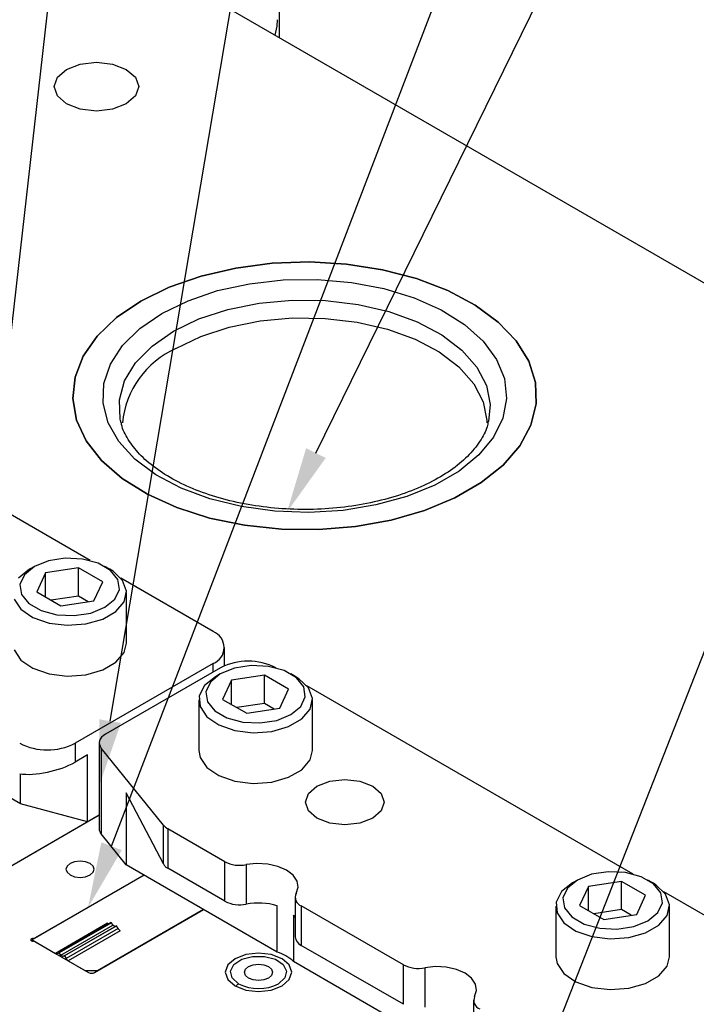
# Model space of a CAD drawing. Header units: inches. Extents: x 1880 to 2363, y -453 to -54.
# Tile 403 of 656: x 2072.39 to 2074, y -266.13 to -263.79. Entities that reach past the tile are written whole.
import ezdxf

# ---------------------------------------------------------------- set-up
doc = ezdxf.new("R2010")
doc.units = ezdxf.units.IN
doc.header["$LTSCALE"] = 0.5
doc.header["$MEASUREMENT"] = 0
for name, color, linetype in [('DIE-M-S', 8, 'Continuous'), ('DIE-M-S2', 1, 'Continuous'), ('DIE-M-S3', 8, 'Continuous'), ('DSS-M-S', 53, 'Continuous'), ('RAI-M-S', 8, 'Continuous'), ('SID-M-S', 105, 'Continuous'), ('SVD-M-S', 8, 'Continuous')]:
    doc.layers.add(name, color=color, linetype=linetype)

msp = doc.modelspace()

# ---------------------------------------------------------------- linework, layer by layer
at = {"layer": 'DIE-M-S', "linetype": 'Continuous', "lineweight": 25}
for p, q in [((2078.88422, -267.22691), (2071.83489, -263.15742)), ((2072.4845, -263.93121), (2072.50629, -263.91239)), ((2072.50629, -263.91239), (2072.53889, -263.89982)), ((2072.53889, -263.89982), (2072.57735, -263.8954)), ((2072.57735, -263.8954), (2072.61581, -263.89982)), ((2072.61581, -263.89982), (2072.64842, -263.91239)), ((2072.64842, -263.91239), (2072.6702, -263.93121)), ((2072.47685, -263.95342), (2072.4845, -263.93121)), ((2072.6702, -263.93121), (2072.67785, -263.95342)), ((2072.4845, -263.97562), (2072.47685, -263.95342)), ((2072.67785, -263.95342), (2072.6702, -263.97562)), ((2072.50629, -263.99444), (2072.4845, -263.97562)), ((2072.6702, -263.97562), (2072.64842, -263.99444)), ((2072.53889, -264.00702), (2072.50629, -263.99444)), ((2072.64842, -263.99444), (2072.61581, -264.00702)), ((2072.57735, -264.01143), (2072.53889, -264.00702)), ((2072.61581, -264.00702), (2072.57735, -264.01143)), ((2072.99489, -264.37315), (2072.90835, -264.3844)), ((2073.08343, -264.37006), (2072.99489, -264.37315)), ((2073.17168, -264.37521), (2073.08343, -264.37006)), ((2073.25736, -264.38846), (2073.17168, -264.37521)), ((2072.82606, -264.40352), (2072.75015, -264.43001)), ((2072.90835, -264.3844), (2072.82606, -264.40352)), ((2073.33825, -264.40948), (2073.25736, -264.38846)), ((2073.41225, -264.43771), (2073.33825, -264.40948)), ((2072.75015, -264.43001), (2072.68258, -264.46319)), ((2073.47745, -264.47243), (2073.41225, -264.43771)), ((2072.68258, -264.46319), (2072.62511, -264.50219)), ((2073.53216, -264.51274), (2073.47745, -264.47243)), ((2072.62511, -264.50219), (2072.57922, -264.54602)), ((2073.57495, -264.55759), (2073.53216, -264.51274)), ((2072.57922, -264.54602), (2072.5461, -264.59352)), ((2073.60473, -264.60583), (2073.57495, -264.55759)), ((2072.5461, -264.59352), (2072.52662, -264.64348)), ((2073.62072, -264.6562), (2073.60473, -264.60583)), ((2072.52662, -264.64348), (2072.52126, -264.69459)), ((2073.6225, -264.7074), (2073.62072, -264.6562)), ((2072.52126, -264.69459), (2072.53018, -264.74554)), ((2073.61004, -264.75809), (2073.6225, -264.7074)), ((2072.53018, -264.74554), (2072.55313, -264.795)), ((2073.58365, -264.80698), (2073.61004, -264.75809)), ((2072.55313, -264.795), (2072.58954, -264.8417)), ((2073.54402, -264.8528), (2073.58365, -264.80698)), ((2072.58954, -264.8417), (2072.63845, -264.88442)), ((2073.49217, -264.89434), (2073.54402, -264.8528)), ((2072.63845, -264.88442), (2072.69859, -264.92206)), ((2073.42945, -264.93055), (2073.49217, -264.89434)), ((2072.69859, -264.92206), (2072.76842, -264.95364)), ((2073.35748, -264.96048), (2073.42945, -264.93055)), ((2072.76842, -264.95364), (2072.84612, -264.97834)), ((2073.27812, -264.98336), (2073.35748, -264.96048)), ((2072.84612, -264.97834), (2072.92967, -264.99553)), ((2073.19343, -264.9986), (2073.27812, -264.98336)), ((2072.92967, -264.99553), (2073.01692, -265.00476)), ((2073.01692, -265.00476), (2073.10561, -265.00579)), ((2073.10561, -265.00579), (2073.19343, -264.9986)), ((2072.58393, -265.68449), (2072.25535, -265.87417)), ((2072.50751, -265.80539), (2072.50496, -265.81279)), ((2072.51478, -265.79911), (2072.50751, -265.80539)), ((2072.52564, -265.79492), (2072.51478, -265.79911)), ((2072.53846, -265.79345), (2072.52564, -265.79492)), ((2072.55128, -265.79492), (2072.53846, -265.79345)), ((2072.56215, -265.79911), (2072.55128, -265.79492)), ((2072.56941, -265.80539), (2072.56215, -265.79911)), ((2072.57196, -265.81279), (2072.56941, -265.80539)), ((2072.69049, -265.82707), (2072.43213, -265.97622)), ((2072.50496, -265.81279), (2072.50751, -265.82019)), ((2072.50751, -265.82019), (2072.51478, -265.82646)), ((2072.51478, -265.82646), (2072.52564, -265.83065)), ((2072.52564, -265.83065), (2072.53846, -265.83213)), ((2072.53846, -265.83213), (2072.55128, -265.83065)), ((2072.55128, -265.83065), (2072.56215, -265.82646)), ((2072.56215, -265.82646), (2072.56941, -265.82019)), ((2072.56941, -265.82019), (2072.57196, -265.81279)), ((2072.57287, -266.05825), (2072.83191, -265.90871)), ((2072.42186, -265.97934), (2072.42138, -265.9807)), ((2072.42138, -265.9807), (2072.42186, -265.98206)), ((2072.42323, -265.9782), (2072.42186, -265.97934)), ((2072.42186, -265.98206), (2072.42323, -265.9832)), ((2072.42526, -265.97746), (2072.42323, -265.9782)), ((2072.42323, -265.9832), (2072.42526, -265.98394)), ((2072.42763, -265.97724), (2072.42526, -265.97746)), ((2072.42526, -265.98394), (2072.42763, -265.98416)), ((2072.42763, -265.97724), (2072.42763, -265.97882)), ((2072.43213, -265.98517), (2072.55873, -266.05825)), ((2072.9325, -266.01557), (2072.90687, -266.02546)), ((2072.96273, -266.0121), (2072.9325, -266.01557)), ((2072.99296, -266.01557), (2072.96273, -266.0121)), ((2073.01859, -266.02546), (2072.99296, -266.01557)), ((2072.88974, -266.04026), (2072.88373, -266.05771)), ((2072.90687, -266.02546), (2072.88974, -266.04026)), ((2073.03571, -266.04026), (2073.01859, -266.02546)), ((2073.04173, -266.05771), (2073.03571, -266.04026)), ((2072.88373, -266.05771), (2072.88974, -266.07516)), ((2073.03571, -266.07516), (2073.04173, -266.05771)), ((2072.88974, -266.07516), (2072.90687, -266.08996)), ((2073.01859, -266.08996), (2073.03571, -266.07516)), ((2072.90687, -266.08996), (2072.9325, -266.09984)), ((2072.9325, -266.09984), (2072.96273, -266.10331)), ((2072.96273, -266.10331), (2072.99296, -266.09984)), ((2072.99296, -266.09984), (2073.01859, -266.08996))]:
    msp.add_line(p, q, dxfattribs=at)
for centre, radius, start, end in [((2072.42802, -265.96848), 0.00877, 267.45052, 297.91355), ((2072.42802, -265.99292), 0.00877, 62.08645, 92.54948), ((2072.5658, -266.04461), 0.01537, 242.60967, 297.39033)]:
    msp.add_arc(centre, radius, start, end, dxfattribs=at)
at = {"layer": 'DIE-M-S2', "linetype": 'Continuous', "lineweight": 25}
for p, q in [((2072.57994, -265.68679), (2072.2476, -265.87864)), ((2072.69049, -265.82707), (2072.42438, -265.9807)), ((2072.83191, -265.90871), (2072.57994, -266.05417)), ((2072.6036, -265.94129), (2072.47986, -266.01272)), ((2072.61219, -265.93971), (2072.48845, -266.01115)), ((2072.6129, -265.94012), (2072.48915, -266.01156)), ((2072.49251, -266.01738), (2072.61626, -265.94594)), ((2072.50103, -266.01841), (2072.62477, -265.94698)), ((2072.62548, -265.94738), (2072.50174, -266.01882)), ((2072.6129, -265.94012), (2072.61219, -265.93971)), ((2072.61626, -265.94594), (2072.6129, -265.94012)), ((2072.62141, -265.94892), (2072.61626, -265.94594)), ((2072.62548, -265.94738), (2072.62477, -265.94698)), ((2072.62907, -265.9536), (2072.62548, -265.94738)), ((2072.62907, -265.9536), (2072.50532, -266.02503)), ((2072.63407, -265.95887), (2072.51032, -266.03031)), ((2072.42438, -265.9807), (2072.47986, -266.01272)), ((2072.42438, -265.9807), (2072.42438, -265.9837)), ((2072.48486, -266.01322), (2072.48845, -266.01115)), ((2072.48845, -266.01115), (2072.48915, -266.01156)), ((2072.49251, -266.01738), (2072.48915, -266.01156)), ((2072.49767, -266.02035), (2072.49251, -266.01738)), ((2072.50103, -266.01841), (2072.49767, -266.02035)), ((2072.50103, -266.01841), (2072.50174, -266.01882)), ((2072.50174, -266.01882), (2072.50532, -266.02503)), ((2072.51032, -266.03031), (2072.55166, -266.05417)), ((2072.57994, -266.05417), (2072.55166, -266.05417))]:
    msp.add_line(p, q, dxfattribs=at)
for centre, radius, start, end in [((2072.60653, -265.9372), 0.00503, 234.38183, 294.31395), ((2072.6417, -265.94663), 0.01443, 208.85561, 238.04533), ((2072.48279, -266.00864), 0.00503, 234.38183, 294.31395), ((2072.51796, -266.01807), 0.01443, 208.85561, 238.04533)]:
    msp.add_arc(centre, radius, start, end, dxfattribs=at)
at = {"layer": 'DIE-M-S3', "linetype": 'Continuous', "lineweight": 25}
for p, q in [((2072.89597, -266.05495), (2072.90399, -266.03919)), ((2072.90399, -266.03919), (2072.92262, -266.02678)), ((2072.92262, -266.02678), (2072.9485, -266.01995)), ((2072.93906, -266.04405), (2072.94992, -266.03986)), ((2072.9485, -266.01995), (2072.97695, -266.01995)), ((2072.94992, -266.03986), (2072.96273, -266.03839)), ((2072.96273, -266.03839), (2072.97553, -266.03986)), ((2072.97553, -266.03986), (2072.98639, -266.04405)), ((2072.97695, -266.01995), (2073.00284, -266.02678)), ((2073.00284, -266.02678), (2073.02147, -266.03919)), ((2073.02147, -266.03919), (2073.02949, -266.05495)), ((2072.90002, -266.07121), (2072.89597, -266.05495)), ((2072.92926, -266.05771), (2072.93181, -266.05032)), ((2072.93181, -266.0651), (2072.92926, -266.05771)), ((2072.93181, -266.05032), (2072.93906, -266.04405)), ((2072.98639, -266.04405), (2072.99364, -266.05032)), ((2072.99364, -266.05032), (2072.99619, -266.05771)), ((2072.99619, -266.05771), (2072.99364, -266.0651)), ((2073.02949, -266.05495), (2073.02544, -266.07121)), ((2072.9154, -266.08503), (2072.90002, -266.07121)), ((2072.93906, -266.07137), (2072.93181, -266.0651)), ((2072.94992, -266.07556), (2072.93906, -266.07137)), ((2072.96273, -266.07703), (2072.94992, -266.07556)), ((2072.97553, -266.07556), (2072.96273, -266.07703)), ((2072.98639, -266.07137), (2072.97553, -266.07556)), ((2072.99364, -266.0651), (2072.98639, -266.07137)), ((2073.02544, -266.07121), (2073.01005, -266.08503))]:
    msp.add_line(p, q, dxfattribs=at)
msp.add_arc((2072.96273, -265.99369), 0.10287, 242.60967, 297.39033, dxfattribs=at)
msp.add_open_spline([(2072.90961, -266.0913), (2072.90977, -266.09095), (2072.9105, -266.08934), (2072.91262, -266.08699), (2072.9145, -266.08567), (2072.9154, -266.08503)], degree=3, knots=[0, 0, 0, 0, 0.1254609, 0.5797622, 1, 1, 1, 1], dxfattribs=at)
at = {"layer": 'DSS-M-S', "linetype": 'Continuous', "lineweight": 25}
for p, q in [((2073.01133, -262.57076), (2073.01133, -263.83656)), ((2072.90835, -264.3844), (2072.99489, -264.37315)), ((2072.99489, -264.37315), (2073.08343, -264.37006)), ((2073.08343, -264.37006), (2073.17168, -264.37521)), ((2073.17168, -264.37521), (2073.25736, -264.38846)), ((2072.75015, -264.43001), (2072.82606, -264.40352)), ((2072.82606, -264.40352), (2072.90835, -264.3844)), ((2073.25736, -264.38846), (2073.33825, -264.40948)), ((2072.86538, -264.43817), (2072.94155, -264.42157)), ((2072.94155, -264.42157), (2073.02148, -264.41265)), ((2073.02148, -264.41265), (2073.10287, -264.41165)), ((2073.10287, -264.41165), (2073.18339, -264.41861)), ((2073.18339, -264.41861), (2073.26071, -264.43332)), ((2073.33825, -264.40948), (2073.41225, -264.43771)), ((2072.68258, -264.46319), (2072.75015, -264.43001)), ((2072.79517, -264.46196), (2072.86538, -264.43817)), ((2073.26071, -264.43332), (2073.33261, -264.45537)), ((2073.41225, -264.43771), (2073.47745, -264.47243)), ((2072.62511, -264.50219), (2072.68258, -264.46319)), ((2072.73292, -264.49225), (2072.79517, -264.46196)), ((2072.88986, -264.48284), (2072.96452, -264.46776)), ((2072.96452, -264.46776), (2073.04265, -264.46062)), ((2073.04265, -264.46062), (2073.12173, -264.46164)), ((2073.12173, -264.46164), (2073.19922, -264.4708)), ((2073.19922, -264.4708), (2073.27264, -264.4878)), ((2073.33261, -264.45537), (2073.39702, -264.48411)), ((2073.47745, -264.47243), (2073.53216, -264.51274)), ((2072.68045, -264.52818), (2072.73292, -264.49225)), ((2072.82106, -264.50538), (2072.88986, -264.48284)), ((2073.27264, -264.4878), (2073.33961, -264.5121)), ((2073.39702, -264.48411), (2073.45209, -264.51872)), ((2072.57922, -264.54602), (2072.62511, -264.50219)), ((2072.76034, -264.53464), (2072.82106, -264.50538)), ((2072.89323, -264.52485), (2072.96651, -264.51005)), ((2072.96651, -264.51005), (2073.0432, -264.50304)), ((2073.0432, -264.50304), (2073.12082, -264.50404)), ((2073.12082, -264.50404), (2073.19688, -264.51303)), ((2073.19688, -264.51303), (2073.26894, -264.52972)), ((2073.33961, -264.5121), (2073.398, -264.5429)), ((2073.45209, -264.51872), (2073.49624, -264.55821)), ((2073.53216, -264.51274), (2073.57495, -264.55759)), ((2072.63924, -264.56872), (2072.68045, -264.52818)), ((2072.70965, -264.5697), (2072.76034, -264.53464)), ((2072.8257, -264.54697), (2072.89323, -264.52485)), ((2073.26894, -264.52972), (2073.33468, -264.55357)), ((2073.398, -264.5429), (2073.44592, -264.57923)), ((2072.5461, -264.59352), (2072.57922, -264.54602)), ((2072.7661, -264.5757), (2072.8257, -264.54697)), ((2073.33468, -264.55357), (2073.39199, -264.58381)), ((2073.49624, -264.55821), (2073.52819, -264.60144)), ((2073.57495, -264.55759), (2073.60473, -264.60583)), ((2072.6105, -264.61269), (2072.63924, -264.56872)), ((2072.67061, -264.60941), (2072.70965, -264.5697)), ((2073.39199, -264.58381), (2073.43902, -264.61947)), ((2073.44592, -264.57923), (2073.48183, -264.61992)), ((2072.52662, -264.64348), (2072.5461, -264.59352)), ((2072.59504, -264.65883), (2072.6105, -264.61269)), ((2072.64448, -264.65251), (2072.67061, -264.60941)), ((2073.52819, -264.60144), (2073.54703, -264.64716)), ((2073.60473, -264.60583), (2073.62072, -264.6562)), ((2073.43902, -264.61947), (2073.47427, -264.6594)), ((2073.48183, -264.61992), (2073.50458, -264.66366)), ((2072.52126, -264.69459), (2072.52662, -264.64348)), ((2072.59331, -264.70582), (2072.59504, -264.65883)), ((2072.63211, -264.69761), (2072.64448, -264.65251)), ((2073.47427, -264.6594), (2073.4966, -264.70233)), ((2073.54703, -264.64716), (2073.55221, -264.69407)), ((2073.62072, -264.6562), (2073.6225, -264.7074)), ((2073.50458, -264.66366), (2073.51344, -264.70903)), ((2072.53018, -264.74554), (2072.52126, -264.69459)), ((2072.60536, -264.7523), (2072.59331, -264.70582)), ((2072.63388, -264.74327), (2072.63211, -264.69761)), ((2073.4966, -264.70233), (2073.50529, -264.74687)), ((2073.55221, -264.69407), (2073.54359, -264.7408)), ((2073.6225, -264.7074), (2073.61004, -264.75809)), ((2073.51344, -264.70903), (2073.5095, -264.74918)), ((2072.55313, -264.795), (2072.53018, -264.74554)), ((2072.63085, -264.79693), (2072.60536, -264.7523)), ((2072.63455, -264.7465), (2072.63388, -264.74327)), ((2072.63598, -264.7525), (2072.63455, -264.7465)), ((2073.50529, -264.74687), (2073.5054, -264.75248)), ((2073.54359, -264.7408), (2073.5214, -264.78602)), ((2073.61004, -264.75809), (2073.58365, -264.80698)), ((2072.58954, -264.8417), (2072.55313, -264.795)), ((2072.66904, -264.83844), (2072.63085, -264.79693)), ((2073.5214, -264.78602), (2073.4863, -264.82842)), ((2073.58365, -264.80698), (2073.54402, -264.8528)), ((2072.63845, -264.88442), (2072.58954, -264.8417)), ((2072.71883, -264.87563), (2072.66904, -264.83844)), ((2073.4863, -264.82842), (2073.43929, -264.8668)), ((2073.43929, -264.8668), (2073.38173, -264.90003)), ((2073.54402, -264.8528), (2073.49217, -264.89434)), ((2072.69859, -264.92206), (2072.63845, -264.88442)), ((2072.77878, -264.90742), (2072.71883, -264.87563)), ((2073.49217, -264.89434), (2073.42945, -264.93055)), ((2072.84719, -264.9329), (2072.77878, -264.90742)), ((2073.38173, -264.90003), (2073.31526, -264.92717)), ((2072.76842, -264.95364), (2072.69859, -264.92206)), ((2072.92207, -264.95135), (2072.84719, -264.9329)), ((2073.31526, -264.92717), (2073.2418, -264.94743)), ((2073.42945, -264.93055), (2073.35748, -264.96048)), ((2072.84612, -264.97834), (2072.76842, -264.95364)), ((2073.00127, -264.96222), (2072.92207, -264.95135)), ((2073.08252, -264.96521), (2073.00127, -264.96222)), ((2073.16347, -264.96024), (2073.08252, -264.96521)), ((2073.2418, -264.94743), (2073.16347, -264.96024)), ((2073.35748, -264.96048), (2073.27812, -264.98336)), ((2072.92967, -264.99553), (2072.84612, -264.97834)), ((2073.27812, -264.98336), (2073.19343, -264.9986)), ((2073.01692, -265.00476), (2072.92967, -264.99553)), ((2073.10561, -265.00579), (2073.01692, -265.00476)), ((2073.19343, -264.9986), (2073.10561, -265.00579))]:
    msp.add_line(p, q, dxfattribs=at)
msp.add_arc((2072.85482, -264.77325), 0.21656, 114.18443, 174.49542, dxfattribs=at)
msp.add_open_spline([(2073.50824, -264.74868), (2073.50762, -264.75295), (2073.50535, -264.76854), (2073.48985, -264.79674), (2073.46151, -264.83211), (2073.42064, -264.86571), (2073.37047, -264.89531), (2073.31191, -264.92013), (2073.24652, -264.93936), (2073.17607, -264.95235), (2073.10255, -264.95864), (2073.0281, -264.95798), (2072.95491, -264.95039), (2072.88514, -264.93614), (2072.82086, -264.91575), (2072.76392, -264.89), (2072.71601, -264.85991), (2072.678, -264.8267), (2072.65186, -264.79175), (2072.6384, -264.76647), (2072.63662, -264.75317), (2072.6364, -264.75148)], degree=3, knots=[0, 0, 0, 0, 0.0209664, 0.0767016, 0.1359809, 0.1935179, 0.2504866, 0.307398, 0.364436, 0.4216468, 0.4789932, 0.5364094, 0.5938187, 0.6511211, 0.7082397, 0.7651077, 0.8216968, 0.8780913, 0.9345298, 0.9916719, 1, 1, 1, 1], dxfattribs=at)
at = {"layer": 'RAI-M-S', "linetype": 'Continuous', "lineweight": 25}
for p, q in [((2072.56267, -265.07963), (2071.62785, -264.53997)), ((2072.85461, -265.24817), (2072.63548, -265.12166)), ((2072.88185, -265.32948), (2072.88185, -265.28613)), ((2072.85461, -265.32409), (2072.52651, -265.5135)), ((2072.87229, -265.3343), (2072.59857, -265.49231)), ((2072.85461, -265.3445), (2072.85461, -265.32409)), ((2073.00461, -265.33476), (2073.00381, -265.3343)), ((2073.85314, -265.8246), (2073.07742, -265.37679)), ((2072.58958, -265.49939), (2072.58658, -265.50344)), ((2072.59361, -265.49565), (2072.58958, -265.49939)), ((2072.59857, -265.49231), (2072.59361, -265.49565)), ((2072.52651, -265.5135), (2072.52651, -265.55841)), ((2072.58393, -265.51272), (2072.58393, -265.71685)), ((2072.58469, -265.50771), (2072.58394, -265.51209)), ((2072.58394, -265.51209), (2072.58436, -265.51649)), ((2072.58436, -265.51649), (2072.58593, -265.5208)), ((2072.58658, -265.50344), (2072.58469, -265.50771)), ((2072.58593, -265.5208), (2072.58861, -265.52492)), ((2072.73678, -265.70835), (2072.58861, -265.52492)), ((2072.58861, -265.52492), (2072.58861, -265.72905)), ((2072.55614, -265.5413), (2072.52651, -265.55841)), ((2072.55614, -265.70053), (2072.55614, -265.5413)), ((2072.39715, -265.65773), (2072.39715, -265.58636)), ((2072.39715, -265.65773), (2072.30309, -265.60343)), ((2073.08125, -265.6328), (2073.10157, -265.61524)), ((2073.10157, -265.61524), (2073.13198, -265.60351)), ((2073.13198, -265.60351), (2073.16786, -265.59939)), ((2073.16786, -265.59939), (2073.20374, -265.60351)), ((2073.20374, -265.60351), (2073.23415, -265.61524)), ((2073.23415, -265.61524), (2073.25447, -265.6328)), ((2072.64796, -265.63113), (2072.64796, -265.80252)), ((2072.73678, -265.79979), (2072.64796, -265.63113)), ((2073.07411, -265.65351), (2073.08125, -265.6328)), ((2073.25447, -265.6328), (2073.26161, -265.65351)), ((2072.55614, -265.70053), (2072.39715, -265.65773)), ((2073.08125, -265.67422), (2073.07411, -265.65351)), ((2073.26161, -265.65351), (2073.25447, -265.67422)), ((2072.55614, -265.70053), (2072.58393, -265.68449)), ((2073.10157, -265.69178), (2073.08125, -265.67422)), ((2073.25447, -265.67422), (2073.23415, -265.69178)), ((2072.73678, -265.79979), (2072.73678, -265.70835)), ((2073.13198, -265.70351), (2073.10157, -265.69178)), ((2073.16786, -265.70763), (2073.13198, -265.70351)), ((2073.20374, -265.70351), (2073.16786, -265.70763)), ((2073.23415, -265.69178), (2073.20374, -265.70351)), ((2072.64796, -265.80252), (2072.58861, -265.72905)), ((2072.88258, -265.79498), (2072.74674, -265.71656)), ((2072.74674, -265.71656), (2072.74674, -265.81046)), ((2073.00718, -266.0099), (2072.64796, -265.80252)), ((2072.88258, -265.88888), (2072.88258, -265.79498)), ((2072.95889, -265.79935), (2072.93349, -265.802)), ((2072.93349, -265.802), (2072.93349, -265.8959)), ((2072.98457, -265.80079), (2072.95889, -265.79935)), ((2073.00861, -265.80621), (2072.98457, -265.80079)), ((2073.0292, -265.8152), (2073.00861, -265.80621)), ((2072.88258, -265.88888), (2072.74674, -265.81046)), ((2073.04477, -265.82708), (2073.0292, -265.8152)), ((2073.05415, -265.84096), (2073.04477, -265.82708)), ((2073.05665, -265.85579), (2073.05415, -265.84096)), ((2073.05206, -265.87045), (2073.05665, -265.85579)), ((2075.09057, -266.53896), (2073.92595, -265.86664)), ((2073.00718, -266.0099), (2073.00718, -265.89966)), ((2073.04958, -265.87943), (2073.04958, -265.97333)), ((2073.30684, -266.0399), (2073.06423, -265.89984)), ((2073.06423, -265.89984), (2073.06423, -265.99374)), ((2073.04555, -265.92181), (2073.04555, -266.03204)), ((2073.04958, -265.92673), (2073.04555, -265.92181)), ((2073.30684, -266.1338), (2073.06423, -265.99374)), ((2073.43145, -266.25482), (2073.04555, -266.03204)), ((2073.30684, -266.1338), (2073.30684, -266.0399)), ((2073.38315, -266.04428), (2073.35775, -266.04692)), ((2073.35775, -266.04692), (2073.35775, -266.14082)), ((2073.40884, -266.04572), (2073.38315, -266.04428)), ((2073.43288, -266.05114), (2073.40884, -266.04572)), ((2073.45346, -266.06012), (2073.43288, -266.05114)), ((2073.46903, -266.07201), (2073.45346, -266.06012)), ((2073.47842, -266.08588), (2073.46903, -266.07201)), ((2073.48091, -266.10071), (2073.47842, -266.08588)), ((2073.47633, -266.11537), (2073.48091, -266.10071)), ((2073.47385, -266.12435), (2073.47385, -266.21826))]:
    msp.add_line(p, q, dxfattribs=at)
for centre, radius, start, end in [((2072.8402, -265.28613), 0.04061, 290.78342, 69.21658), ((2072.93805, -265.46121), 0.14294, 62.60967, 117.39033), ((2072.46075, -265.38658), 0.14294, 242.60967, 297.39033), ((2072.76399, -265.68549), 0.03554, 220.03198, 240.96011), ((2072.60326, -265.71643), 0.01934, 181.26084, 220.75554), ((2072.76711, -265.77486), 0.04102, 230.57325, 240.22405), ((2072.918, -265.72622), 0.07735, 242.74366, 281.54852), ((2073.07167, -265.87955), 0.02162, 155.11499, 249.85575), ((2072.918, -265.82012), 0.07735, 242.74366, 281.54852), ((2072.96258, -266.04969), 0.15652, 73.44464, 100.71312), ((2073.07453, -265.9709), 0.02506, 185.58152, 245.73862), ((2072.98394, -266.09446), 0.0877, 45.37279, 74.63259), ((2073.34227, -265.97114), 0.07735, 242.74366, 281.54852), ((2073.49594, -266.12447), 0.02162, 155.11499, 249.85575)]:
    msp.add_arc(centre, radius, start, end, dxfattribs=at)
for centre, major_axis, ratio, start_param, end_param in [((2072.46075, -265.54808), (0.09267, 0.02234), 0.3494348, 3.8429483, 5.4137446), ((2072.7821, -265.79267), (0.04728, -0.02274), 0.7151438, 3.9092535, 4.0810656)]:
    msp.add_ellipse(centre, major_axis=major_axis, ratio=ratio, start_param=start_param, end_param=end_param, dxfattribs=at)
at = {"layer": 'SID-M-S'}
for p, q in [((2072.61328, -265.75822), (2074.72935, -260.23901)), ((2073.09904, -264.82416), (2075.35144, -260.2321)), ((2073.6215, -266.31784), (2076.00391, -260.2385)), ((2072.2569, -265.5652), (2072.86261, -260.25052)), ((2072.60991, -265.46097), (2073.49029, -260.24907))]:
    msp.add_line(p, q, dxfattribs=at)
for points in [[(2073.12238, -264.8356), (2073.03034, -264.96421), (2073.12238, -264.8356), (2073.07569, -264.81271)], [(2072.63555, -265.4653), (2072.58393, -265.61479), (2072.63555, -265.4653), (2072.58428, -265.45663)], [(2072.63756, -265.76753), (2072.55744, -265.90388), (2072.63756, -265.76753), (2072.58901, -265.74892)]]:
    msp.add_solid(points, dxfattribs=at)
at = {"layer": 'SVD-M-S', "linetype": 'Continuous', "lineweight": 25}
for p, q in [((2073.00696, -263.8095), (2073.00788, -263.79436)), ((2073.00234, -263.83137), (2073.00696, -263.8095)), ((2072.46366, -265.07996), (2072.42992, -265.0936)), ((2072.50345, -265.07381), (2072.46366, -265.07996)), ((2072.54448, -265.07588), (2072.50345, -265.07381)), ((2072.58181, -265.08593), (2072.54448, -265.07588)), ((2072.41833, -265.10029), (2072.3925, -265.12117)), ((2072.42992, -265.0936), (2072.4063, -265.11308)), ((2072.42991, -265.09361), (2072.41831, -265.1003)), ((2072.5348, -265.09674), (2072.45638, -265.10887)), ((2072.59221, -265.12988), (2072.5348, -265.09674)), ((2072.5348, -265.16369), (2072.5348, -265.09674)), ((2072.61094, -265.10274), (2072.58181, -265.08593)), ((2072.60926, -265.1003), (2072.59766, -265.09361)), ((2072.6168, -265.10503), (2072.60926, -265.1003)), ((2072.62834, -265.12429), (2072.61094, -265.10274)), ((2072.63955, -265.12707), (2072.6168, -265.10503)), ((2072.4063, -265.11308), (2072.39564, -265.13604)), ((2072.45638, -265.10887), (2072.43536, -265.15414)), ((2072.45638, -265.16627), (2072.45638, -265.10887)), ((2072.63193, -265.14798), (2072.62834, -265.12429)), ((2072.64867, -265.15218), (2072.63955, -265.12707)), ((2072.39564, -265.13604), (2072.39923, -265.15973)), ((2072.5712, -265.17515), (2072.59221, -265.12988)), ((2072.62127, -265.17095), (2072.63193, -265.14798)), ((2072.64317, -265.17764), (2072.64867, -265.15218)), ((2072.38166, -265.1714), (2072.39781, -265.1953)), ((2072.39923, -265.15973), (2072.41663, -265.18128)), ((2072.43536, -265.15414), (2072.49277, -265.18728)), ((2072.5348, -265.16369), (2072.46943, -265.17381)), ((2072.49277, -265.18728), (2072.5712, -265.17515)), ((2072.55814, -265.17717), (2072.5348, -265.16369)), ((2072.59765, -265.19042), (2072.62127, -265.17095)), ((2072.64879, -265.27592), (2072.64879, -265.1554)), ((2072.39781, -265.1953), (2072.42653, -265.21487)), ((2072.41663, -265.18128), (2072.44576, -265.1981)), ((2072.44576, -265.1981), (2072.48309, -265.20814)), ((2072.56391, -265.20406), (2072.59765, -265.19042)), ((2072.62365, -265.20069), (2072.64317, -265.17764)), ((2072.42653, -265.21487), (2072.46471, -265.228)), ((2072.48309, -265.20814), (2072.52412, -265.21022)), ((2072.52412, -265.21022), (2072.56391, -265.20406)), ((2072.55231, -265.2301), (2072.59223, -265.21883)), ((2072.59223, -265.21883), (2072.62365, -265.20069)), ((2072.46471, -265.228), (2072.50821, -265.23327)), ((2072.50821, -265.23327), (2072.55231, -265.2301)), ((2072.38166, -265.29192), (2072.39781, -265.31582)), ((2072.64317, -265.29816), (2072.64879, -265.27592)), ((2072.39781, -265.31582), (2072.42653, -265.33539)), ((2072.62365, -265.32121), (2072.64317, -265.29816)), ((2072.42653, -265.33539), (2072.46471, -265.34853)), ((2072.55231, -265.35062), (2072.59223, -265.33935)), ((2072.59223, -265.33935), (2072.62365, -265.32121)), ((2072.9056, -265.33509), (2072.87186, -265.34873)), ((2072.94539, -265.32893), (2072.9056, -265.33509)), ((2072.98642, -265.33101), (2072.94539, -265.32893)), ((2073.02375, -265.34105), (2072.98642, -265.33101)), ((2072.46471, -265.34853), (2072.50821, -265.35379)), ((2072.50821, -265.35379), (2072.55231, -265.35062)), ((2072.86027, -265.35542), (2072.83444, -265.3763)), ((2072.87186, -265.34873), (2072.84824, -265.3682)), ((2072.87185, -265.34873), (2072.86025, -265.35543)), ((2072.97674, -265.35187), (2072.89832, -265.364)), ((2073.03415, -265.38501), (2072.97674, -265.35187)), ((2072.97674, -265.41882), (2072.97674, -265.35187)), ((2073.05288, -265.35787), (2073.02375, -265.34105)), ((2073.0512, -265.35543), (2073.0396, -265.34873)), ((2073.05874, -265.36016), (2073.0512, -265.35543)), ((2073.07029, -265.37942), (2073.05288, -265.35787)), ((2073.08149, -265.3822), (2073.05874, -265.36016)), ((2072.83444, -265.3763), (2072.82176, -265.40089)), ((2072.84824, -265.3682), (2072.83758, -265.39117)), ((2072.89832, -265.364), (2072.8773, -265.40927)), ((2072.89832, -265.4214), (2072.89832, -265.364)), ((2073.01314, -265.43028), (2073.03415, -265.38501)), ((2073.07388, -265.40311), (2073.07029, -265.37942)), ((2073.09061, -265.40731), (2073.08149, -265.3822)), ((2072.82176, -265.40089), (2072.8236, -265.42652)), ((2072.83758, -265.39117), (2072.84117, -265.41486)), ((2072.8773, -265.40927), (2072.93471, -265.44241)), ((2073.06322, -265.42607), (2073.07388, -265.40311)), ((2073.08511, -265.43277), (2073.09061, -265.40731)), ((2072.82073, -265.41053), (2072.82073, -265.53105)), ((2072.8236, -265.42652), (2072.83975, -265.45042)), ((2072.84117, -265.41486), (2072.85858, -265.43641)), ((2072.97674, -265.41882), (2072.91137, -265.42893)), ((2072.93471, -265.44241), (2073.01314, -265.43028)), ((2073.00009, -265.4323), (2072.97674, -265.41882)), ((2073.03959, -265.44555), (2073.06322, -265.42607)), ((2073.0656, -265.45582), (2073.08511, -265.43277)), ((2073.09073, -265.53105), (2073.09073, -265.41053)), ((2072.83975, -265.45042), (2072.86848, -265.47)), ((2072.85858, -265.43641), (2072.8877, -265.45322)), ((2072.8877, -265.45322), (2072.92503, -265.46327)), ((2073.00585, -265.45919), (2073.03959, -265.44555)), ((2073.03417, -265.47396), (2073.0656, -265.45582)), ((2072.86848, -265.47), (2072.90665, -265.48313)), ((2072.92503, -265.46327), (2072.96606, -265.46534)), ((2072.96606, -265.46534), (2073.00585, -265.45919)), ((2072.99425, -265.48522), (2073.03417, -265.47396)), ((2072.90665, -265.48313), (2072.95015, -265.4884)), ((2072.95015, -265.4884), (2072.99425, -265.48522)), ((2072.82073, -265.53105), (2072.8236, -265.54704)), ((2072.8236, -265.54704), (2072.83975, -265.57094)), ((2073.08511, -265.55329), (2073.09073, -265.53105)), ((2072.83975, -265.57094), (2072.86848, -265.59052)), ((2073.0656, -265.57634), (2073.08511, -265.55329)), ((2072.86848, -265.59052), (2072.90665, -265.60365)), ((2072.99425, -265.60575), (2073.03417, -265.59448)), ((2073.03417, -265.59448), (2073.0656, -265.57634)), ((2072.90665, -265.60365), (2072.95015, -265.60892)), ((2072.95015, -265.60892), (2072.99425, -265.60575)), ((2073.75413, -265.82493), (2073.72039, -265.83857)), ((2073.79392, -265.81878), (2073.75413, -265.82493)), ((2073.83495, -265.82085), (2073.79392, -265.81878)), ((2073.87228, -265.8309), (2073.83495, -265.82085)), ((2073.90141, -265.84771), (2073.87228, -265.8309)), ((2073.7088, -265.84527), (2073.68297, -265.86615)), ((2073.72039, -265.83857), (2073.69677, -265.85805)), ((2073.72038, -265.83858), (2073.70878, -265.84528)), ((2073.74685, -265.85384), (2073.72583, -265.89911)), ((2073.82527, -265.84171), (2073.74685, -265.85384)), ((2073.74685, -265.91124), (2073.74685, -265.85384)), ((2073.88268, -265.87485), (2073.82527, -265.84171)), ((2073.82527, -265.90867), (2073.82527, -265.84171)), ((2073.89973, -265.84528), (2073.88813, -265.83858)), ((2073.90727, -265.85001), (2073.89973, -265.84528)), ((2073.91881, -265.86926), (2073.90141, -265.84771)), ((2073.93002, -265.87205), (2073.90727, -265.85001)), ((2073.68297, -265.86615), (2073.67029, -265.89073)), ((2073.69677, -265.85805), (2073.68611, -265.88102)), ((2073.86167, -265.92013), (2073.88268, -265.87485)), ((2073.9224, -265.89295), (2073.91881, -265.86926)), ((2073.93914, -265.89715), (2073.93002, -265.87205)), ((2073.66926, -265.90037), (2073.66926, -266.0209)), ((2073.67029, -265.89073), (2073.67213, -265.91637)), ((2073.68611, -265.88102), (2073.6897, -265.9047)), ((2073.72583, -265.89911), (2073.78324, -265.93226)), ((2073.91174, -265.91592), (2073.9224, -265.89295)), ((2073.93364, -265.92261), (2073.93914, -265.89715)), ((2073.93926, -266.0209), (2073.93926, -265.90037)), ((2073.67213, -265.91637), (2073.68828, -265.94027)), ((2073.6897, -265.9047), (2073.7071, -265.92625)), ((2073.82527, -265.90867), (2073.7599, -265.91878)), ((2073.78324, -265.93226), (2073.86167, -265.92013)), ((2073.84861, -265.92214), (2073.82527, -265.90867)), ((2073.88812, -265.9354), (2073.91174, -265.91592)), ((2073.91412, -265.94566), (2073.93364, -265.92261)), ((2073.68828, -265.94027), (2073.717, -265.95984)), ((2073.7071, -265.92625), (2073.73623, -265.94307)), ((2073.73623, -265.94307), (2073.77356, -265.95312)), ((2073.85438, -265.94903), (2073.88812, -265.9354)), ((2073.8827, -265.9638), (2073.91412, -265.94566)), ((2073.717, -265.95984), (2073.75518, -265.97298)), ((2073.77356, -265.95312), (2073.81459, -265.95519)), ((2073.81459, -265.95519), (2073.85438, -265.94903)), ((2073.84278, -265.97507), (2073.8827, -265.9638)), ((2073.75518, -265.97298), (2073.79868, -265.97824)), ((2073.79868, -265.97824), (2073.84278, -265.97507)), ((2073.66926, -266.0209), (2073.67213, -266.03689)), ((2073.67213, -266.03689), (2073.68828, -266.06079)), ((2073.93364, -266.04313), (2073.93926, -266.0209)), ((2073.68828, -266.06079), (2073.717, -266.08037)), ((2073.91412, -266.06618), (2073.93364, -266.04313)), ((2073.717, -266.08037), (2073.75518, -266.0935)), ((2073.84278, -266.09559), (2073.8827, -266.08432)), ((2073.8827, -266.08432), (2073.91412, -266.06618)), ((2073.75518, -266.0935), (2073.79868, -266.09876)), ((2073.79868, -266.09876), (2073.84278, -266.09559))]:
    msp.add_line(p, q, dxfattribs=at)

doc.saveas('drawing.dxf')
